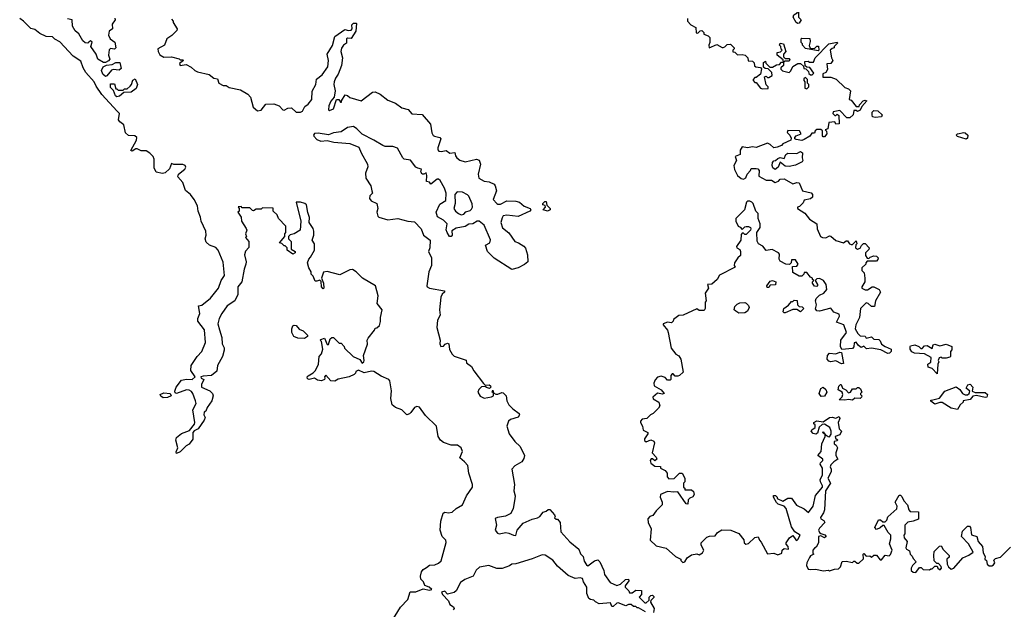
# Model space of a CAD drawing. Extents: x 2472589 to 2662339, y 701009 to 849030.
# Tile 350 of 406: x 2624137 to 2631915, y 739379 to 744036. Entities that reach past the tile are written whole.
import ezdxf

# ---------------------------------------------------------------- set-up
doc = ezdxf.new("R2010")
doc.units = 0

msp = doc.modelspace()

# ---------------------------------------------------------------- linework, layer by layer
at = {"layer": '0CON05XD'}
for points in [[(2630285, 744007.5), (2630270, 744015), (2630247.5, 744055), (2630252.5, 744075), (2630278.3, 744091.7), (2630285, 744110), (2630290, 744105), (2630290, 744055), (2630310, 744035), (2630295, 744010), (2630285, 744007.5)], [(2625609.5, 742279.5), (2625603.1, 742305), (2625610, 742335), (2625607.9, 742365), (2625570.8, 742445), (2625565, 742477.5), (2625545.8, 742525), (2625541.2, 742565), (2625516.2, 742615), (2625486.7, 742655), (2625447.5, 742687.5), (2625425, 742751.2), (2625386.2, 742795), (2625392.5, 742815), (2625442.5, 742855), (2625448.3, 742871.7), (2625445, 742883.3), (2625425, 742892), (2625355, 742893.3), (2625335, 742900), (2625320.7, 742859.3), (2625285, 742825.8), (2625265, 742820.8), (2625215, 742831.2), (2625200, 742865), (2625199.6, 742935), (2625190, 742955), (2625165, 742981.5), (2625135, 742999.4), (2625095, 742999.2), (2625063.8, 743016.2), (2625053.8, 743016.2), (2625025, 742998.8), (2625015, 743002.5), (2625060.5, 743085), (2625063.3, 743105), (2625045, 743117.7), (2624995, 743122.7), (2624971.6, 743141.6), (2624960, 743205), (2624928.3, 743228.3), (2624916.7, 743245), (2624924, 743295), (2624905.8, 743315), (2624786.3, 743446.3), (2624740.8, 743510.8), (2624725, 743545.6), (2624660, 743620), (2624639.4, 743655), (2624619.7, 743709.7), (2624558.8, 743748.8), (2624455, 743862.5), (2624413, 743883), (2624395, 743900), (2624345, 743902.5), (2624295, 743927.5), (2624255, 743957.5), (2624225, 743967.5), (2624167.5, 744025), (2624136.7, 744046.7)], [(2624888.3, 744048.3), (2624890, 744035), (2624868.3, 744001.7), (2624870, 743965), (2624843.3, 743946.7), (2624837.5, 743915), (2624852.5, 743885), (2624888.3, 743858.3), (2624896.7, 743815), (2624885, 743802.5), (2624855, 743810), (2624843, 743797), (2624837.5, 743755), (2624850, 743725), (2624839.3, 743710.7), (2624815, 743697.5), (2624798.3, 743698.3), (2624754.1, 743724.1), (2624740, 743765), (2624697.5, 743825), (2624708.3, 743858.3), (2624695, 743870), (2624681.7, 743858.3), (2624675, 743850), (2624655, 743852.5), (2624635, 743870), (2624603.8, 743925), (2624575, 743947.5), (2624553.3, 743985), (2624550, 744035), (2624515, 744042.5)], [(2625335, 744040), (2625350, 744025), (2625350, 744015), (2625380, 743965), (2625378.3, 743951.7), (2625338.3, 743911.7), (2625300, 743885), (2625280, 743835), (2625227.5, 743805), (2625230, 743785), (2625245, 743760), (2625275, 743740), (2625335, 743742.5), (2625397, 743727), (2625405, 743720), (2625425, 743720), (2625430, 743715), (2625399.3, 743690.7), (2625403.3, 743675), (2625451.2, 743681.2), (2625492, 743662), (2625521.2, 743635), (2625542.5, 743625), (2625633.9, 743603.9), (2625670, 743575), (2625698.3, 743568.3), (2625708.8, 743535), (2625745, 743516.7), (2625767, 743517), (2625791.7, 743501.7), (2625881.5, 743481.5), (2625938.5, 743448.5), (2625960, 743425), (2625980, 743345), (2626015, 743316), (2626045, 743321.2), (2626082.2, 743367.8), (2626145, 743372.7), (2626186.7, 743356.7), (2626215, 743324), (2626225, 743322), (2626255, 743336.2), (2626285, 743341.2), (2626320, 743305), (2626355, 743307.1), (2626370, 743315), (2626390.5, 743349.5), (2626415, 743368), (2626444, 743405), (2626447.8, 743472.2), (2626475.6, 743525), (2626482.4, 743567.6), (2626525, 743600.8), (2626570, 743665), (2626577.3, 743715), (2626566.7, 743765), (2626606.5, 743833.5), (2626625, 743903.3), (2626705, 743957.5), (2626735, 743950), (2626755, 743952.5), (2626762.5, 743965), (2626760, 743995), (2626775, 744010), (2626795, 744010), (2626797.5, 744005), (2626791.2, 743945), (2626755, 743886.7), (2626725, 743890), (2626717.5, 743885), (2626718.3, 743851.7), (2626695, 743834.2), (2626678.5, 743811.5), (2626674.4, 743785), (2626685.6, 743735), (2626679.4, 743675), (2626653.6, 743606.4), (2626632.7, 743575), (2626621.8, 743545), (2626618.2, 743525), (2626628.9, 743475), (2626620, 743425), (2626595, 743392.5), (2626580, 743355), (2626576.7, 743325), (2626585, 743320), (2626615, 743333.3), (2626640, 743405), (2626657, 743407), (2626670, 743385), (2626680, 743385), (2626680, 743395), (2626708.3, 743441.7), (2626725, 743438.8), (2626745, 743422), (2626835, 743395.5), (2626925, 743463.8), (2626945, 743466.2), (2626985, 743448), (2627045, 743400), (2627105.7, 743375.7), (2627155, 743341.2), (2627205, 743326.2), (2627235, 743292.5), (2627317.3, 743287.3), (2627380.7, 743210.7), (2627392.3, 743142.3), (2627402, 743122), (2627412.5, 743115), (2627455, 743106.7), (2627463.3, 743095), (2627439.2, 743025), (2627439.5, 743009.5), (2627448, 742998), (2627465.7, 742994.3), (2627505, 743002.5), (2627535, 742983.3), (2627575, 742987.5), (2627580.5, 742960.5), (2627591.2, 742945), (2627615, 742928), (2627655, 742912.5), (2627745, 742934.2), (2627767, 742927), (2627776, 742895), (2627758.8, 742815), (2627763.8, 742785), (2627805, 742760), (2627845, 742756.7), (2627885, 742736.2), (2627893.3, 742725), (2627902.5, 742685), (2627876, 742615), (2627905, 742584), (2627915, 742578), (2627935, 742579.2), (2627985, 742606.2), (2628056.4, 742603.6), (2628085, 742596), (2628122.3, 742562.3), (2628170, 742545), (2628173.8, 742535), (2628167.3, 742522.7), (2628075, 742481.9), (2627985, 742491.4), (2627955, 742486.2), (2627948.6, 742471.4), (2627938, 742435), (2627951.7, 742391.7), (2628002.1, 742352.1), (2628047.5, 742285), (2628077, 742273), (2628118.1, 742248.1), (2628131.7, 742231.7), (2628149.3, 742179.3), (2628150, 742125), (2628125, 742102.5), (2628074.2, 742075.8), (2628025, 742062.5), (2627885, 742153.8), (2627833.3, 742205), (2627817.5, 742255), (2627850, 742275), (2627856.4, 742296.4), (2627805, 742412.5), (2627765.9, 742445.9), (2627750, 742445), (2627717, 742423), (2627685, 742422.5), (2627655, 742403.3), (2627585, 742390), (2627551.7, 742368.3), (2627552.5, 742335), (2627545, 742323.3), (2627532.5, 742325), (2627512.5, 742355), (2627507, 742377), (2627513.3, 742425), (2627485, 742453.3), (2627438.3, 742478.3), (2627426.2, 742515), (2627455, 742580), (2627502.5, 742607.5), (2627505.7, 742665), (2627491.4, 742705), (2627458, 742765), (2627445, 742775.8), (2627435, 742776), (2627385, 742736.7), (2627373.6, 742753.6), (2627349.3, 742759.3), (2627353.3, 742805), (2627347, 742827), (2627330, 742815), (2627315, 742816.7), (2627306.7, 742835), (2627310, 742855), (2627282.3, 742862.3), (2627265, 742871.2), (2627225, 742926.2), (2627175, 742933.8), (2627164.1, 742944.1), (2627122.3, 743022.3), (2627085, 743035.7), (2627025, 743035.6), (2627005, 743041.4), (2626935, 743085.8), (2626841.4, 743131.4), (2626800.6, 743175), (2626775, 743191.8), (2626725, 743183.5), (2626675, 743150), (2626615, 743142.2), (2626575, 743127.8), (2626495, 743140), (2626465, 743136.5), (2626457.1, 743125), (2626459.4, 743115), (2626485, 743090.5), (2626515, 743075.6), (2626565, 743081.1), (2626617.8, 743067.8), (2626745, 743058.6), (2626815, 743029.2), (2626833.7, 742983.7), (2626883.8, 742895), (2626886, 742875), (2626867.5, 742825), (2626870.5, 742785), (2626910, 742725), (2626918.6, 742685), (2626924, 742665), (2626903.1, 742645), (2626898.9, 742625), (2626914.2, 742605), (2626957.5, 742585), (2626967.1, 742545), (2626958, 742515), (2626966.2, 742485), (2626975, 742476.2), (2627045, 742455.6), (2627125, 742465.6), (2627202.5, 742445), (2627255, 742440), (2627307.5, 742385), (2627327.5, 742335), (2627380, 742295), (2627375.8, 742235), (2627366.2, 742205), (2627389.2, 742155), (2627388.8, 742095), (2627368.8, 742045), (2627352, 741935), (2627356.2, 741925), (2627374.4, 741914.4), (2627492.5, 741895), (2627492.5, 741885), (2627475, 741867.5), (2627464.2, 741845), (2627451.9, 741745), (2627458.8, 741701.2), (2627437.4, 741662.6), (2627431.9, 741605), (2627458, 741505), (2627456.7, 741475), (2627463.9, 741453.9), (2627485, 741457.5), (2627497, 741473), (2627515, 741480), (2627526.2, 741475), (2627531.7, 741431.7), (2627553.1, 741393.1), (2627569.5, 741379.5), (2627665, 741347.5), (2627666.7, 741325), (2627706.9, 741296.9), (2627723.1, 741263.1), (2627801.7, 741161.7), (2627815, 741150), (2627845, 741152.5), (2627856.7, 741145), (2627857.5, 741132.5), (2627847.5, 741122.5), (2627825, 741130), (2627815, 741140), (2627783.6, 741136.4), (2627764.2, 741115.8), (2627756.7, 741095), (2627775, 741063.8), (2627805, 741046), (2627863.3, 741056.7), (2627880, 741065), (2627880, 741090), (2627870, 741095), (2627875, 741110), (2627880, 741090), (2627898.3, 741078.3), (2627915, 741077.5), (2627945, 741092.5), (2627955, 741090), (2627980, 741065), (2627986.2, 741025), (2628001.2, 740995), (2628032.1, 740962.1), (2628081.2, 740925), (2628083.8, 740915), (2628074.1, 740895.9), (2628015, 740878), (2627998.8, 740865), (2627985.7, 740825), (2628004.6, 740764.6), (2628049.2, 740705), (2628090, 740665), (2628123.5, 740595), (2628118.6, 740571.4), (2628103.5, 740545), (2628047.4, 740512.6), (2628025.8, 740485), (2628045.7, 740365), (2628040, 740315), (2628052, 740275), (2628047, 740253), (2628035.7, 740175), (2628016, 740135), (2627975, 740116), (2627910, 740105), (2627894, 740096), (2627903.3, 740045), (2627893.3, 740005), (2627910.5, 739980.5), (2627925, 739975.8), (2627976.8, 739986.8), (2628001.7, 739981.7), (2628036.4, 739963.6), (2628055, 739963.3), (2628067.5, 740005), (2628115, 740060.8), (2628185, 740091.4), (2628227.7, 740102.3), (2628245, 740113.3), (2628273, 740147), (2628295.8, 740154.2), (2628312, 740168), (2628325, 740166.7), (2628362.5, 740125), (2628367.5, 740112.5), (2628361.7, 740101.7), (2628375, 740090), (2628385, 740090), (2628406.7, 740065), (2628411.2, 739991.2), (2628482.4, 739912.4), (2628553.8, 739855), (2628567.7, 739817.7), (2628588.8, 739795), (2628595, 739760), (2628615, 739730), (2628625, 739722.5), (2628677.7, 739762.3), (2628705, 739771.2), (2628720, 739755), (2628751.2, 739685), (2628757.5, 739655), (2628801.7, 739591.7), (2628855, 739566.7)], [(2629412.5, 744045), (2629412.5, 744025), (2629437.5, 743995), (2629477.5, 743975), (2629481.7, 743931.7), (2629495, 743930), (2629513, 743947), (2629525, 743950), (2629540, 743935), (2629541.7, 743921.7), (2629575, 743910), (2629590, 743895), (2629590, 743855), (2629580, 743835), (2629583, 743813), (2629645, 743840), (2629685, 743817.5), (2629695, 743817.5), (2629708.3, 743821.7), (2629725, 743840), (2629751.7, 743841.7), (2629780, 743815), (2629780, 743805), (2629770, 743795), (2629771.7, 743781.7), (2629785, 743780), (2629808.3, 743758.3), (2629845, 743762.5), (2629867, 743757), (2629890, 743735), (2629891.7, 743711.7), (2629925, 743710), (2629940, 743695), (2629941.7, 743671.7), (2629953, 743663), (2629988.3, 743658.3), (2629997.5, 743647.5), (2629990, 743605), (2629955, 743580), (2629945, 743580), (2629930, 743565), (2629930, 743555), (2629945, 743540), (2629955, 743540), (2629990, 743495), (2630005, 743490), (2630048.3, 743491.7), (2630050, 743505), (2630032.5, 743522.5), (2630020, 743585), (2630035, 743590), (2630045, 743580), (2630055, 743580), (2630080, 743595), (2630078.3, 743618.3), (2630048.3, 743648.3), (2630025, 743650), (2630011.7, 743661.7), (2630011.7, 743698.3), (2630028.3, 743708.3), (2630031.7, 743691.7), (2630061.7, 743661.7), (2630085, 743660), (2630115, 743680), (2630138.3, 743681.7), (2630155, 743700), (2630170, 743700), (2630168.3, 743718.3), (2630120, 743755), (2630121.7, 743778.3), (2630147, 743783), (2630160, 743795), (2630153, 743803), (2630150, 743825), (2630140, 743835), (2630145, 743850), (2630170, 743845), (2630190, 743785), (2630170, 743765), (2630171.7, 743741.7), (2630185, 743730), (2630215, 743730), (2630220, 743725), (2630215, 743710), (2630185, 743710), (2630170, 743700), (2630170, 743675), (2630150, 743655), (2630150, 743645), (2630161.7, 743631.7), (2630215, 743620), (2630228.3, 743631.7), (2630243.3, 743666.7), (2630285, 743690), (2630305, 743690), (2630328.3, 743668.3), (2630331.7, 743651.7), (2630348.3, 743648.3), (2630368.3, 743628.3), (2630371.7, 743611.7), (2630385, 743600), (2630398.3, 743601.7), (2630410, 743615), (2630378.3, 743658.3), (2630355, 743660), (2630341.7, 743671.7), (2630340, 743705), (2630365, 743710), (2630375, 743700), (2630408.3, 743701.7), (2630420, 743735), (2630530, 743845), (2630595, 743860), (2630598.3, 743851.7), (2630570, 743825), (2630570, 743815), (2630555, 743810), (2630540, 743795), (2630550, 743735), (2630560, 743715), (2630545, 743690), (2630511.7, 743688.3), (2630517, 743643), (2630505, 743620), (2630481.7, 743608.3), (2630481.7, 743581.7), (2630545, 743582.5), (2630587, 743567), (2630655, 743500), (2630685, 743490), (2630700, 743475), (2630690, 743405), (2630705, 743400), (2630745, 743350), (2630768.3, 743351.7), (2630770, 743365), (2630800, 743395), (2630815, 743400), (2630830, 743395), (2630790, 743350), (2630775, 743322.5), (2630755, 743310), (2630745, 743320), (2630725, 743320), (2630720, 743285), (2630695, 743260), (2630671.7, 743261.7), (2630615, 743320), (2630561.7, 743308.3), (2630560, 743295), (2630575, 743280), (2630585, 743280), (2630595, 743290), (2630608.3, 743278.3), (2630610, 743215), (2630585, 743210), (2630575, 743230), (2630530, 743225), (2630520, 743175), (2630500, 743165), (2630510, 743155), (2630512.5, 743135), (2630495, 743110), (2630485, 743110), (2630478.3, 743118.3), (2630478.3, 743158.3), (2630465, 743170), (2630435, 743170), (2630421.7, 743158.3), (2630415, 743140), (2630395, 743140), (2630377.5, 743115), (2630335, 743090), (2630315, 743083.3), (2630270.7, 743090.7), (2630260, 743095), (2630260, 743105), (2630270.7, 743119.3), (2630310, 743135), (2630298.3, 743158.3), (2630205, 743160), (2630200, 743145), (2630220, 743125), (2630231.7, 743101.7), (2630227.5, 743085), (2630165, 743056.7), (2630155, 743042.5), (2630119.3, 743030.7)], [(2630445, 743790), (2630345, 743810), (2630320, 743835), (2630320, 743845), (2630310, 743855), (2630310, 743885), (2630315, 743890), (2630378.3, 743888.3), (2630382.5, 743865), (2630372.5, 743832.5), (2630381.7, 743811.7), (2630415, 743810), (2630433, 743827), (2630447, 743827), (2630450, 743795), (2630445, 743790)], [(2624815, 743587.5), (2624793.8, 743605), (2624783.3, 743635), (2624797, 743663), (2624823, 743677), (2624867, 743683), (2624895, 743697.5), (2624928.3, 743698.3), (2624938.3, 743651.7), (2624921.7, 743638.3), (2624875, 743642.5), (2624861.7, 743638.3), (2624825, 743592.5), (2624815, 743587.5)], [(2624905, 743427.5), (2624893.3, 743435), (2624878.3, 743478.3), (2624855, 743500), (2624855, 743530), (2624885, 743530), (2624895, 743490), (2624905, 743490), (2624915, 743480), (2624955, 743480), (2624965, 743490), (2624985, 743490), (2625008.3, 743511.7), (2625020, 743525), (2625031.7, 743558.3), (2625048.3, 743568.3), (2625066.7, 743525), (2625056.4, 743493.6), (2625017, 743463), (2624958.3, 743461.7), (2624925, 743433.3), (2624905, 743427.5)], [(2630355, 743490), (2630370, 743505), (2630370, 743525), (2630360, 743535), (2630360, 743565), (2630345, 743580), (2630331.7, 743568.3), (2630330, 743555), (2630340, 743545), (2630340, 743495), (2630355, 743490)], [(2630895, 743262.5), (2630875, 743270), (2630870, 743285), (2630870, 743305), (2630885, 743320), (2630917, 743317), (2630950, 743285), (2630945, 743270), (2630895, 743262.5)], [(2631615, 743093.3), (2631545, 743113.8), (2631533.8, 743125), (2631545, 743135.8), (2631594.5, 743145.5), (2631605, 743142.5), (2631628, 743125), (2631625, 743100), (2631615, 743093.3)], [(2630119.3, 743030.7), (2630093, 743023), (2630065, 743050), (2630045, 743060), (2629955, 743027.5), (2629925, 743032.5), (2629885, 743023.3), (2629845, 743032.5), (2629827.5, 743005), (2629828.3, 742971.7), (2629790, 742955), (2629800, 742925), (2629777.5, 742885), (2629783, 742853), (2629807.5, 742805), (2629835, 742782.5), (2629855, 742777.5), (2629873, 742787), (2629883.8, 742816.2), (2629910, 742845), (2629915, 742860), (2629955, 742860), (2629967, 742857), (2629977.5, 742845), (2629975, 742800), (2630035, 742770), (2630075, 742767.5), (2630105, 742750), (2630130, 742760), (2630145, 742777.5), (2630175, 742780), (2630245, 742740), (2630275, 742750), (2630295, 742747.5), (2630320, 742685), (2630388.3, 742668.3), (2630400, 742655), (2630400, 742635), (2630385, 742620), (2630335, 742610), (2630325, 742590), (2630298.3, 742561.7), (2630280, 742555), (2630280, 742545), (2630339.3, 742509.3), (2630375, 742460), (2630433, 742423), (2630437.5, 742385), (2630463.3, 742325), (2630480, 742315), (2630505, 742313.3), (2630535, 742330), (2630545, 742327.5), (2630585, 742292.5), (2630645, 742272.5), (2630665, 742290), (2630675, 742290), (2630692.5, 742265), (2630705, 742260), (2630715, 742260), (2630745, 742290), (2630750, 742265), (2630743, 742257), (2630740, 742235), (2630755, 742222.5), (2630775, 742232.5), (2630787, 742253), (2630801.7, 742268.3), (2630815, 742267.5), (2630847.5, 742235), (2630845, 742220), (2630817.5, 742195), (2630817.5, 742175), (2630831.7, 742151.7), (2630845, 742150), (2630855, 742160), (2630885, 742170), (2630905, 742167.5), (2630917.5, 742155), (2630917, 742143), (2630905, 742130), (2630831.7, 742128.3), (2630820, 742115), (2630820, 742105), (2630790, 742075), (2630790, 742055), (2630807, 742037), (2630812.5, 741995), (2630812.5, 741965), (2630790, 741925), (2630790, 741915), (2630815, 741902.5), (2630835, 741902.5), (2630870, 741925), (2630885, 741926.7), (2630927.5, 741905), (2630936.7, 741885), (2630897.5, 741815), (2630888.3, 741771.7), (2630865, 741770), (2630840, 741795), (2630825, 741800), (2630780, 741755), (2630770, 741685), (2630743.3, 741625), (2630737.5, 741595), (2630757, 741557), (2630775, 741540), (2630815, 741537.5), (2630825, 741520), (2630865, 741530), (2630885, 741512.5), (2630925, 741510), (2630935, 741500), (2630943.9, 741473.9), (2630973.8, 741453.8), (2631020, 741435), (2631020, 741415), (2631008.3, 741401.7), (2630995, 741400), (2630938.3, 741428.3), (2630865, 741441.2), (2630827, 741437), (2630805, 741457.5), (2630785, 741447.5), (2630763.3, 741463.3), (2630745, 741490), (2630730, 741485), (2630727, 741453), (2630715, 741440), (2630631.7, 741431.7), (2630620, 741455), (2630623.3, 741505), (2630667.5, 741565), (2630646.4, 741626.4), (2630588.3, 741648.3), (2630612.5, 741695), (2630609.3, 741709.3), (2630567, 741727), (2630545, 741757.5), (2630455, 741733.3), (2630435, 741737.5), (2630423, 741753), (2630432.5, 741785), (2630422.5, 741815), (2630430, 741835), (2630455, 741860), (2630490, 741875), (2630512.5, 741905), (2630507.5, 741945), (2630486.4, 741976.4), (2630455, 741992.5), (2630435, 741990), (2630420, 741975), (2630440, 741945), (2630440, 741935), (2630435, 741930), (2630415, 741932.5), (2630400, 741955), (2630400, 741965), (2630410, 741975), (2630400, 741985), (2630400, 741995), (2630383.3, 742003.3), (2630355, 742040), (2630335, 742040), (2630330, 742025), (2630315, 742010), (2630295, 742010), (2630245, 742040), (2630242.5, 742087.5), (2630275, 742090), (2630287.5, 742105), (2630265, 742140), (2630235, 742140), (2630230, 742115), (2630217, 742103), (2630190, 742105), (2630145, 742130), (2630137.5, 742145), (2630140, 742185), (2630130, 742195), (2630081.7, 742221.7), (2630035, 742212.5), (2630006.4, 742246.4), (2629973.3, 742265), (2629963, 742287), (2629960, 742355), (2629987.5, 742395), (2629987.5, 742425), (2629970, 742465), (2629970, 742505), (2629953, 742523), (2629930, 742585), (2629920, 742595), (2629905, 742602.5), (2629885, 742602.5), (2629877.5, 742595), (2629862.5, 742535), (2629793, 742467), (2629793.3, 742445), (2629812.5, 742405), (2629828.3, 742398.3), (2629845, 742380), (2629865, 742400), (2629875, 742402.5), (2629895, 742402.5), (2629910, 742395), (2629912.5, 742385), (2629910, 742375), (2629875, 742340), (2629865, 742340), (2629855, 742350), (2629845, 742350), (2629835, 742340), (2629832.5, 742295), (2629800, 742245), (2629802.5, 742235), (2629825, 742220), (2629830, 742205), (2629830, 742175), (2629810, 742155), (2629782.5, 742115), (2629780, 742095), (2629788.3, 742081.7), (2629665, 742017.5), (2629646.4, 741983.6), (2629605, 741947.5), (2629570, 741945), (2629577.5, 741915), (2629552.5, 741875), (2629560, 741815), (2629552.5, 741805), (2629552.5, 741755), (2629545, 741740), (2629505, 741740), (2629485, 741752.5), (2629377, 741703), (2629345, 741700), (2629301.7, 741668.3), (2629300, 741655), (2629285, 741642.5), (2629255, 741647.5), (2629220, 741635), (2629220, 741625), (2629253.6, 741583.6), (2629260, 741565), (2629282.3, 741442.3), (2629320, 741395), (2629345, 741380), (2629360, 741355), (2629377.5, 741252.5), (2629350, 741225), (2629335, 741220), (2629315, 741220), (2629298.3, 741238.3), (2629291.7, 741238.3), (2629280, 741225), (2629280, 741195), (2629275, 741190), (2629255, 741190), (2629235, 741210), (2629205, 741220), (2629175, 741213.3), (2629157.3, 741192.7), (2629146, 741165), (2629148.8, 741145), (2629205, 741112.5), (2629227.5, 741085), (2629215, 741077.5), (2629175, 741087.5), (2629137.5, 741055), (2629140.7, 741040.7), (2629186.7, 741015), (2629193.3, 740985), (2629183, 740967), (2629140, 740925), (2629120, 740915), (2629090, 740885), (2629055, 740880), (2629040, 740865), (2629040, 740855), (2629057, 740827), (2629063, 740793), (2629100, 740775), (2629100, 740765), (2629072.5, 740725), (2629073, 740713), (2629085, 740702.5), (2629123, 740717), (2629145, 740707.5), (2629152.5, 740695), (2629132.5, 740615), (2629165, 740580), (2629170, 740565), (2629155, 740552.5), (2629136.7, 740566.7), (2629125, 740567.5), (2629117.5, 740555), (2629123.6, 740533.6), (2629155, 740510), (2629198.3, 740508.3), (2629200, 740495), (2629236.4, 740476.4), (2629252.5, 740455), (2629252.5, 740425), (2629265, 740410), (2629307, 740413), (2629350, 740455), (2629370, 740455), (2629390, 740415), (2629390, 740385), (2629380, 740375), (2629380, 740345), (2629390, 740335), (2629391.7, 740321.7), (2629445, 740322.5), (2629460.7, 740310.7), (2629466.2, 740285), (2629455, 740266.7), (2629431.7, 740258.3), (2629417.5, 740245), (2629415, 740210), (2629401.7, 740211.7), (2629335, 740307.5), (2629305, 740303.3), (2629255, 740308.8), (2629200, 740285), (2629196, 740265), (2629213.3, 740225), (2629212.5, 740205), (2629165, 740157.5), (2629139.3, 740120.7), (2629115, 740113.3), (2629100, 740095), (2629102, 740065), (2629126.2, 740015), (2629117.5, 739925), (2629165, 739880), (2629243, 739863), (2629317, 739797), (2629360, 739775), (2629360, 739765), (2629375, 739750), (2629390, 739755), (2629410, 739785), (2629445, 739810), (2629485, 739817.5), (2629505, 739810), (2629530, 739825), (2629540, 739845), (2629520, 739885), (2629520, 739905), (2629565, 739950), (2629585, 739957.5), (2629631.7, 739958.3), (2629650, 739985), (2629683.6, 740006.4), (2629755, 740003.3), (2629818.3, 739978.3), (2629858.3, 739928.3), (2629860, 739905), (2629873, 739893), (2629895, 739900), (2629945, 739947.5), (2629971.7, 739951.7), (2629980, 739925), (2629995, 739910), (2630045, 739817.5), (2630095, 739822.5), (2630125, 739810), (2630158.3, 739821.7), (2630160, 739845), (2630175, 739860), (2630210, 739855), (2630207.5, 739875), (2630193, 739893), (2630192.5, 739905), (2630217, 739943), (2630245, 739962.5), (2630267, 739927), (2630275, 739923.3), (2630285, 739930), (2630302.5, 739965), (2630261.2, 739991.2), (2630235, 740030), (2630192.5, 740175), (2630175, 740192.5), (2630129.3, 740209.3), (2630115, 740222.5), (2630092.5, 740265), (2630091.7, 740278.3), (2630108.3, 740278.3), (2630120, 740265), (2630120, 740255), (2630165, 740232.5), (2630205, 740257.5), (2630235, 740257.5), (2630272.3, 740202.3), (2630335, 740172.5), (2630367, 740143), (2630406.2, 740195), (2630422.3, 740277.7), (2630477.5, 740345), (2630480, 740355), (2630463.3, 740385), (2630460, 740405), (2630478.3, 740438.3), (2630477.5, 740495), (2630460, 740525), (2630462.5, 740535), (2630482.5, 740555), (2630482.5, 740565), (2630442.5, 740595), (2630467.5, 740625), (2630473, 740687), (2630500, 740745), (2630500, 740760), (2630480, 740775), (2630485, 740780), (2630500, 740760), (2630523, 740743), (2630535, 740742.5), (2630547, 740763), (2630547.5, 740785), (2630535.9, 740815.9), (2630495, 740842.5), (2630475, 740840), (2630451.7, 740818.3), (2630439.3, 740770.7), (2630425, 740762.5), (2630405, 740767.5), (2630390, 740785), (2630394.1, 740795.9), (2630420, 740815), (2630420, 740835), (2630410, 740845), (2630410, 740855), (2630435, 740866.7), (2630485, 740860), (2630535, 740893.3), (2630556.2, 740896.2), (2630585, 740890), (2630611.7, 740901.7), (2630616.7, 740885), (2630602.5, 740855), (2630610, 740805), (2630630, 740785), (2630615, 740757.5), (2630580, 740745), (2630581.7, 740731.7), (2630597, 740717), (2630595, 740710), (2630570, 740705), (2630570, 740685), (2630586.4, 740676.4), (2630596.7, 740655), (2630583.3, 740615), (2630583.3, 740595), (2630600, 740565), (2630567.5, 740545), (2630545, 740520), (2630540, 740505), (2630547.5, 740485), (2630546.7, 740465), (2630520, 740415), (2630542.5, 740375), (2630503.3, 740315), (2630493.8, 740165), (2630487.7, 740142.3), (2630464.2, 740105), (2630466.7, 740095), (2630489.3, 740079.3), (2630496.7, 740065), (2630455, 740020), (2630448, 740005), (2630456, 739986)], [(2630105, 742852.5), (2630087.5, 742865), (2630080, 742885), (2630083, 742907), (2630095, 742922.5), (2630107, 742923), (2630125, 742940), (2630145, 742947.5), (2630175, 742940), (2630189.1, 742970.9), (2630205, 742983.1), (2630275, 742980), (2630305, 742994), (2630321.2, 742985), (2630317.5, 742945), (2630322.5, 742925), (2630317, 742913), (2630265, 742887.5), (2630215, 742877.5), (2630185, 742880), (2630145, 742910), (2630128.3, 742871.7), (2630105, 742852.5)], [(2627625, 742496), (2627645, 742500), (2627661.2, 742518.8), (2627695, 742528.8), (2627705, 742538.8), (2627714.3, 742555.7), (2627712.4, 742582.4), (2627685, 742643.3), (2627675, 742653.8), (2627635, 742673.8), (2627593.6, 742676.4), (2627573.8, 742655), (2627577.5, 742585), (2627567.5, 742545), (2627580, 742525), (2627604.5, 742504.5), (2627625, 742496)], [(2628305, 742523.3), (2628272.5, 742535), (2628290, 742555), (2628288.3, 742568.3), (2628270, 742575), (2628270, 742585), (2628285, 742600), (2628295, 742600), (2628301.7, 742571.7), (2628327.5, 742545), (2628326.4, 742533.6), (2628305, 742523.3)], [(2627068.3, 739271.7), (2627146.2, 739395), (2627203.2, 739456.8), (2627222.3, 739517.7), (2627265, 739516), (2627325, 739540), (2627375, 739530), (2627392.5, 739535), (2627372.5, 739555), (2627338.3, 739568.3), (2627326.2, 739595), (2627305.9, 739615.9), (2627301.7, 739641.7), (2627310, 739675), (2627325, 739693.8), (2627349.7, 739710.3), (2627375, 739728.6), (2627415, 739731.4), (2627445.6, 739744.4), (2627467.3, 739762.7), (2627506.4, 739906.4), (2627503.3, 739925), (2627474.2, 739955), (2627459.2, 740005), (2627464.3, 740075), (2627481.7, 740138.3), (2627495, 740146.2), (2627525, 740141.4), (2627554.4, 740145.6), (2627585, 740176), (2627635, 740203.3), (2627667.5, 740275), (2627712.5, 740345), (2627714.2, 740365), (2627685.8, 740455), (2627676.7, 740515), (2627651.2, 740545), (2627613.3, 740575), (2627634, 740625), (2627623.8, 740655), (2627595, 740676.7), (2627545, 740674.3), (2627485, 740697.8), (2627461.9, 740715), (2627442.5, 740745), (2627430.5, 740825), (2627341.2, 740911.2), (2627295, 740975.8), (2627275, 740980.8), (2627255.6, 740974.4), (2627225.5, 740934.5), (2627215, 740922), (2627195, 740916), (2627155, 740956), (2627105, 740974.2), (2627080, 740995), (2627068.1, 741045), (2627072.7, 741105), (2627060.8, 741185), (2627053.8, 741195), (2626991.5, 741221.5), (2626935, 741258), (2626915, 741260.8), (2626857, 741247), (2626813, 741267), (2626791.7, 741258.3), (2626790, 741245), (2626780, 741235), (2626740, 741215), (2626653, 741197), (2626625, 741180), (2626595, 741182.5), (2626555, 741227.5), (2626543.6, 741216.4), (2626547.5, 741205), (2626543.3, 741195), (2626520, 741185), (2626488.3, 741188.3), (2626465, 741203.8), (2626424.2, 741194.2), (2626410, 741200), (2626408.8, 741215), (2626415.8, 741224.2), (2626454.1, 741245.9), (2626473.3, 741265), (2626496.2, 741315), (2626502.5, 741375), (2626521.7, 741398.3), (2626532.5, 741435), (2626520, 741495), (2626510, 741505), (2626515, 741510), (2626545, 741520), (2626565, 741470), (2626575, 741470), (2626590, 741515), (2626603, 741527), (2626617, 741527), (2626661.7, 741481.7), (2626675, 741480), (2626700, 741455), (2626701.7, 741441.7), (2626770, 741375), (2626825, 741352.5), (2626843, 741323), (2626855, 741333.3), (2626858, 741345), (2626853.8, 741385), (2626885, 741473.3), (2626882.9, 741505), (2626888.3, 741521.7), (2626940, 741585), (2626945, 741600), (2626958.3, 741601.7), (2626978.3, 741621.7), (2626987.7, 741652.3), (2626988, 741685), (2627000, 741745), (2626960, 741795), (2626967.5, 741855), (2626948, 741935), (2626844.4, 741994.4), (2626796, 742045), (2626765, 742064), (2626745, 742060.8), (2626665, 742020), (2626565, 742047.1), (2626537, 742043), (2626520, 741995), (2626536.1, 741956.1), (2626540, 741915), (2626535, 741910), (2626520, 741925), (2626517.5, 741967.5), (2626508.3, 741978.3), (2626485, 741970), (2626471.7, 741971.7), (2626455, 742010), (2626440, 742025), (2626440, 742045), (2626420, 742075), (2626410, 742115), (2626420, 742145), (2626435, 742160), (2626465.7, 742215), (2626465.5, 742265.5), (2626447.5, 742295), (2626461.2, 742335), (2626461.2, 742365), (2626455, 742387.5), (2626423.6, 742433.6), (2626426.2, 742475), (2626412.5, 742512.5), (2626403.6, 742573.6), (2626390, 742585), (2626355, 742596.2), (2626320, 742595), (2626356.7, 742445), (2626353.3, 742375), (2626306.1, 742343.9), (2626272.5, 742337.5), (2626260, 742325), (2626260, 742305), (2626280, 742285), (2626280, 742225), (2626312.5, 742205), (2626312.5, 742195), (2626295, 742183.3), (2626250, 742215), (2626250, 742235), (2626235, 742250), (2626225, 742250), (2626208.3, 742268.3), (2626190, 742275), (2626230, 742325), (2626230, 742345), (2626240, 742355), (2626240, 742405), (2626180, 742465), (2626170, 742495), (2626140, 742525), (2626138.3, 742548.3), (2626055, 742550), (2626045, 742540), (2626005, 742540), (2625985, 742527.5), (2625975, 742530), (2625955, 742550), (2625895, 742550), (2625885, 742560), (2625861.7, 742558.3), (2625870, 742545), (2625870, 742525), (2625860, 742515), (2625887, 742477), (2625890, 742445), (2625927, 742387), (2625930, 742375), (2625920, 742345), (2625927.5, 742325), (2625920, 742315), (2625947.5, 742285), (2625947, 742237), (2625921.7, 742208.3), (2625911.7, 742178.3), (2625925.8, 742125), (2625924.3, 742105), (2625908.9, 742065), (2625891.2, 741965), (2625860.8, 741925), (2625858.9, 741865), (2625835, 741816.5), (2625776.9, 741775), (2625733.5, 741715), (2625713.1, 741675), (2625702.7, 741635), (2625715, 741586.2), (2625734.5, 741525), (2625735.6, 741475), (2625751.1, 741445), (2625753.1, 741425), (2625739.1, 741375), (2625699.4, 741305), (2625695, 741260), (2625652.5, 741225), (2625585, 741221.2), (2625567.5, 741215), (2625570, 741205), (2625592.5, 741195), (2625572, 741155), (2625572.5, 741135), (2625640, 741105), (2625660, 741085), (2625664, 741065), (2625655.7, 741025), (2625618, 740972), (2625607.5, 740945), (2625593.3, 740935), (2625592.5, 740915), (2625602.5, 740895), (2625595, 740872.5), (2625545.7, 740804.3), (2625515, 740790), (2625503.3, 740775), (2625505, 740722.5), (2625475, 740683.3), (2625450.6, 740669.4), (2625405, 740623.8), (2625375, 740610), (2625373.6, 740623.6), (2625386.7, 740655), (2625370, 740715), (2625374.2, 740735), (2625415, 740767.5), (2625478.3, 740791.7), (2625517.6, 740842.4), (2625520.6, 740855), (2625504.4, 740955), (2625531.2, 741005), (2625526, 741025), (2625504, 741085), (2625495, 741098.8), (2625475, 741110), (2625455, 741113.3), (2625375, 741083.3), (2625365, 741090), (2625363, 741103), (2625374, 741135), (2625415, 741188.8), (2625455, 741198), (2625500, 741195), (2625523.3, 741215), (2625488.8, 741265), (2625490, 741305), (2625538.1, 741375), (2625574.3, 741415), (2625604.6, 741485.4), (2625595.5, 741585.5), (2625544.3, 741654.3), (2625544.3, 741675), (2625560, 741715), (2625550, 741775), (2625575, 741781.2), (2625644.5, 741835.5), (2625707.1, 741915), (2625727.1, 741975), (2625754.6, 742015), (2625745, 742120), (2625704.3, 742215), (2625685, 742237.8), (2625635, 742255.7), (2625609.5, 742279.5)], [(2630055, 741920), (2630041.7, 741921.7), (2630040, 741935), (2630065, 741970), (2630085, 741977.5), (2630110, 741965), (2630108.3, 741941.7), (2630065, 741940), (2630055, 741920)], [(2630185, 741720), (2630175, 741720), (2630168.3, 741728.3), (2630172.5, 741755), (2630209.3, 741780.7), (2630235, 741810), (2630245, 741810), (2630255, 741820), (2630278.3, 741818.3), (2630280, 741785), (2630295, 741770), (2630318.3, 741768.3), (2630330, 741755), (2630305, 741730), (2630277, 741747), (2630245, 741747.5), (2630185, 741720)], [(2629818.3, 741718.3), (2629793, 741733), (2629780, 741745), (2629785, 741770), (2629805, 741790), (2629825, 741800), (2629865, 741802.5), (2629875, 741797.5), (2629895, 741777.5), (2629898.3, 741761.7), (2629887.5, 741735), (2629865, 741720), (2629818.3, 741718.3)], [(2626385, 741517.5), (2626335, 741520), (2626302.5, 741535), (2626286.2, 741565), (2626286.2, 741595), (2626295, 741617.5), (2626305, 741623.3), (2626320.7, 741620.7), (2626345, 741592.5), (2626375, 741580), (2626410, 741545), (2626410, 741535), (2626395, 741522.5), (2626385, 741517.5)], [(2631385, 741240), (2631345, 741280), (2631313, 741293), (2631310, 741315), (2631335, 741330), (2631338.3, 741368.3), (2631285, 741397.5), (2631205, 741402.5), (2631185, 741412.5), (2631172.5, 741435), (2631170, 741455), (2631175, 741460), (2631209.3, 741469.3), (2631240, 741455), (2631255, 741440), (2631265, 741440), (2631285, 741460), (2631305, 741462.5), (2631345, 741440), (2631351.7, 741468.3), (2631365, 741472.5), (2631405, 741460), (2631455, 741472.5), (2631500, 741455), (2631501.7, 741428.3), (2631490, 741415), (2631490, 741375), (2631485, 741370), (2631455, 741362.5), (2631425, 741362.5), (2631415, 741370), (2631400, 741365), (2631392.5, 741345), (2631397.5, 741335), (2631390, 741315), (2631385, 741240)], [(2630628.3, 741318.3), (2630585, 741342.5), (2630545, 741333.3), (2630529.3, 741339.3), (2630516.7, 741355), (2630517.5, 741385), (2630535, 741402.5), (2630585, 741397.5), (2630615, 741410), (2630628.3, 741408.3), (2630645, 741320), (2630628.3, 741318.3)], [(2630469.3, 741059.3), (2630453.3, 741085), (2630465, 741122.5), (2630485, 741132.5), (2630506.1, 741116.1), (2630513.3, 741095), (2630495, 741062.5), (2630469.3, 741059.3)], [(2630715, 741031.2), (2630685, 741036.7), (2630655, 741031.2), (2630610, 741035), (2630633, 741057), (2630640, 741075), (2630633, 741093), (2630603.6, 741113.6), (2630608.3, 741141.7), (2630620, 741155), (2630627.5, 741155), (2630637, 741127), (2630663, 741113), (2630685, 741090), (2630700, 741095), (2630715, 741120), (2630745, 741120), (2630755, 741130), (2630765, 741130), (2630779.3, 741119.3), (2630790, 741095), (2630780, 741085), (2630780, 741075), (2630790, 741065), (2630787.5, 741055), (2630775, 741043.3), (2630735, 741047.5), (2630715, 741031.2)], [(2631545, 740957.5), (2631495, 740967.5), (2631425, 741012.5), (2631405, 741012.5), (2631365, 741000), (2631333.9, 741023.9), (2631335, 741030), (2631350, 741035), (2631403.8, 741046.2), (2631445, 741103.3), (2631535, 741136.7), (2631562.5, 741115), (2631585, 741082.5), (2631605, 741072.5), (2631625, 741073.3), (2631637.5, 741085), (2631641.7, 741101.7), (2631612.5, 741125), (2631627, 741153), (2631645, 741157.5), (2631667.5, 741135), (2631661.7, 741101.7), (2631685, 741092.5), (2631765, 741092.5), (2631782.5, 741075), (2631776.7, 741055), (2631765, 741051.2), (2631695, 741067.5), (2631666.1, 741063.9), (2631645, 741037.5), (2631590, 741025), (2631590, 741015), (2631567, 740993), (2631545, 740957.5)], [(2625270.6, 741050.6), (2625252, 741062), (2625247.5, 741075), (2625275, 741088.6), (2625325, 741082.5), (2625332.5, 741065), (2625305, 741052), (2625270.6, 741050.6)], [(2630456, 739986), (2630465, 739977.5), (2630498.3, 739968.3), (2630507.5, 739955), (2630495, 739942.5), (2630465, 739960), (2630447, 739953), (2630446.7, 739905), (2630429.3, 739870.7), (2630415, 739863.3), (2630401.2, 739845), (2630403.3, 739823.3), (2630410, 739815), (2630385, 739802.5), (2630375, 739787.5), (2630354.5, 739745.5), (2630352.5, 739725), (2630365, 739697.5), (2630385, 739692.5), (2630425, 739697.5), (2630485, 739683.3), (2630525, 739687.5), (2630535, 739682.5), (2630573, 739697), (2630605, 739700), (2630620, 739715), (2630635, 739757.5), (2630665, 739760), (2630715, 739750), (2630725, 739760), (2630735, 739760), (2630753, 739743), (2630767, 739743), (2630801.7, 739778.3), (2630800, 739815), (2630805, 739820), (2630825, 739800), (2630851.7, 739801.7), (2630865, 739790), (2630885, 739807.5), (2630905, 739807.5), (2630935, 739770), (2630945, 739770), (2630973, 739807), (2631005, 739802.5), (2631015, 739811.2), (2631028, 739845), (2631007.5, 739895), (2631017.5, 739935), (2631017.5, 739965), (2630997.5, 739985), (2630965, 740040), (2630955, 740040), (2630935, 740022.5), (2630905, 740010), (2630892.5, 740025), (2630920, 740085), (2630936.4, 740086.4), (2630955, 740070), (2630975, 740070), (2630986.7, 740083.3), (2630995, 740110), (2631066.4, 740173.6), (2631067.5, 740195), (2631052.5, 740225), (2631085, 740280), (2631095, 740280), (2631105, 740270), (2631120, 740235), (2631150, 740205), (2631160, 740165), (2631171.7, 740151.7), (2631238.3, 740148.3), (2631238.3, 740091.7), (2631195, 740076.2), (2631153, 740067), (2631130, 740045), (2631130, 739975), (2631122.5, 739965), (2631123.3, 739943.3), (2631147.5, 739915), (2631137.5, 739865), (2631143.6, 739853.6), (2631165, 739840), (2631170, 739815), (2631188.3, 739798.3), (2631195, 739780), (2631217.5, 739755), (2631190, 739725), (2631180, 739705), (2631180, 739685), (2631195, 739672.5), (2631215, 739670), (2631245, 739710), (2631258.3, 739708.3), (2631273, 739693), (2631325, 739690), (2631335, 739700), (2631345, 739700), (2631365, 739720), (2631385, 739720), (2631390, 739705), (2631408.3, 739691.7), (2631420, 739705), (2631417, 739717), (2631395, 739740), (2631381.7, 739741.7), (2631361.7, 739761.7), (2631357.5, 739805), (2631360, 739835), (2631403, 739877), (2631415, 739880), (2631431.7, 739851.7), (2631480, 739805), (2631478.3, 739791.7), (2631460, 739775), (2631462.5, 739735), (2631473.3, 739715), (2631495, 739696.7), (2631515, 739703.3), (2631587.5, 739785), (2631635, 739807.5), (2631668.3, 739831.7), (2631633.3, 739895), (2631577.5, 739955), (2631583.9, 739996.1), (2631623.6, 740036.4), (2631640, 740035), (2631647.5, 740025), (2631656.4, 739966.4), (2631697.5, 739955), (2631707.5, 739915), (2631742.5, 739875), (2631747.5, 739825), (2631762.5, 739795), (2631760, 739775), (2631773.8, 739763.8), (2631780, 739735), (2631795, 739722.5), (2631817.5, 739722.5), (2631829.3, 739730.7), (2631840, 739745), (2631831.7, 739768.3), (2631845, 739780), (2631885, 739790), (2631965, 739870)], [(2629080, 739360), (2629025, 739390), (2629015, 739390), (2629005, 739400), (2628985, 739402.5), (2628967, 739417), (2628945, 739417.5), (2628925, 739407.5), (2628865, 739430), (2628855, 739427.5), (2628825, 739400), (2628815, 739400), (2628805, 739430), (2628715, 739423.3), (2628685, 739437.5), (2628671.7, 739451.7), (2628645, 739456.7), (2628633.8, 739465), (2628616, 739505), (2628616.2, 739555), (2628590.8, 739595), (2628582, 739622), (2628565, 739628.8), (2628525, 739621.9), (2628470, 739645), (2628385, 739721.2), (2628348.2, 739768.2), (2628287.8, 739807.8), (2628265, 739810), (2628185, 739778), (2628055, 739737.1), (2628023.6, 739736.4), (2628005, 739723.3), (2627947.8, 739702.2), (2627905, 739701.1), (2627843.9, 739726.1), (2627768.3, 739711.7), (2627742.7, 739687.3), (2627717.9, 739642.1), (2627654.3, 739615.7), (2627620.3, 739589.7), (2627584.1, 739525.9), (2627568.8, 739511.2), (2627515, 739500), (2627495, 739523.3), (2627470, 739515), (2627477.5, 739495), (2627523.8, 739445), (2627535, 739417.5), (2627565, 739397.5), (2627570, 739385), (2627560, 739375)], [(2628855, 739566.7), (2628883, 739577), (2628922.5, 739615), (2628945, 739616.7), (2628947.5, 739605), (2628920, 739565), (2628920, 739555), (2628950, 739525), (2628955, 739510), (2628975, 739510), (2629005, 739530), (2629048.3, 739528.3), (2629050, 739495), (2629030, 739475), (2629075, 739430), (2629085, 739430), (2629108.3, 739451.7), (2629110, 739475), (2629121.7, 739488.3), (2629135, 739490), (2629145, 739480), (2629147, 739473), (2629121.7, 739448.3), (2629120, 739435), (2629150, 739385), (2629143, 739353)]]:
    msp.add_lwpolyline(points, dxfattribs=at)

doc.saveas('drawing.dxf')
